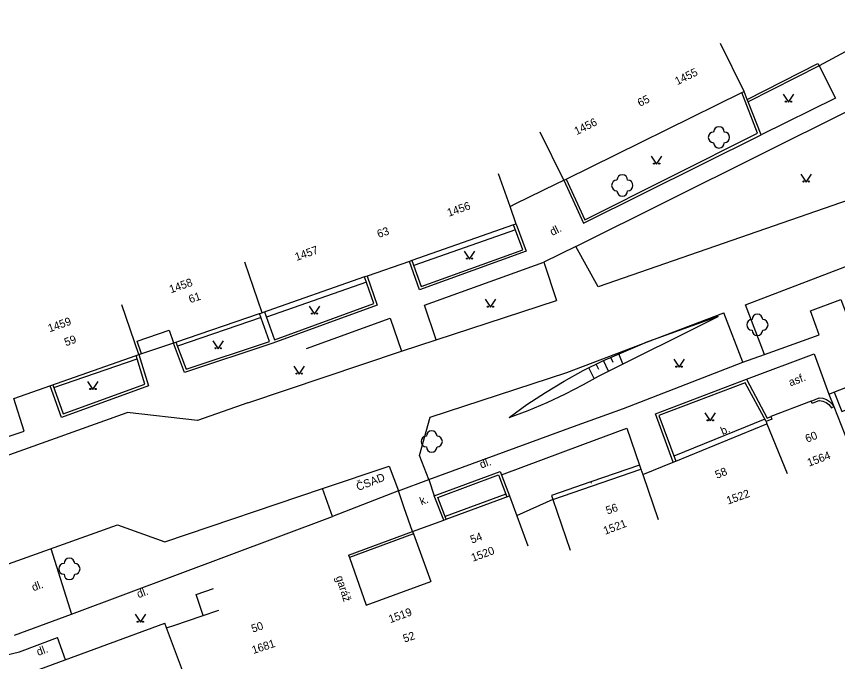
# Model space of a CAD drawing. Extents: x -584400 to -581602, y -1210894 to -1208793.
# Drawn here: x -582838.9 to -582761.9, y -1209464.9 to -1209404.5 of the extents above; entities that cross this region are included whole.
import ezdxf

# ---------------------------------------------------------------- set-up
doc = ezdxf.new("R2010")
doc.units = 0
for name, color, linetype in [('BUDOVY_MĚŘ', 7, 'Continuous'), ('POMOC_POPIS', 7, 'Continuous'), ('ROZHRANÍ_PLOCH', 7, 'Continuous'), ('VÝŠKOPIS', 7, 'Continuous'), ('ZELEŇ', 7, 'Continuous'), ('ZN_DOPLŇKOVÉ', 7, 'Continuous'), ('ZN_KULTUR', 7, 'Continuous'), ('Č_POPIS_EVID', 7, 'Continuous')]:
    doc.layers.add(name, color=color, linetype=linetype)

msp = doc.modelspace()

# ---------------------------------------------------------------- linework, layer by layer
at = {"layer": 'BUDOVY_MĚŘ'}
for points in [[(-582787.61, -1209419.85), (-582787.38, -1209419.74), (-582770.93, -1209411.64), (-582770.7, -1209411.53), (-582772.91, -1209407.05)], [(-582787.61, -1209419.85), (-582789.82, -1209415.36)], [(-582792.07, -1209423.96), (-582792.65, -1209422.3), (-582793.72, -1209419.24)], [(-582792.07, -1209423.96), (-582792.31, -1209424.04), (-582801.85, -1209427.37), (-582802.08, -1209427.45), (-582806.05, -1209428.83), (-582806.28, -1209428.91), (-582815.88, -1209432.26)], [(-582815.88, -1209432.26), (-582817.52, -1209427.53)], [(-582827.44, -1209436.19), (-582829.05, -1209431.51)], [(-582827.44, -1209436.19), (-582823.96, -1209435.01), (-582816.12, -1209432.34), (-582815.88, -1209432.26)], [(-582762.76, -1209439.88), (-582758.65, -1209438.28), (-582758.42, -1209438.19), (-582747.8, -1209434.04), (-582747.28, -1209435.38)], [(-582839.16, -1209440.3), (-582827.68, -1209436.27), (-582827.44, -1209436.19)], [(-582762.76, -1209439.88), (-582762.3, -1209441.06), (-582760.94, -1209444.54)], [(-582780.21, -1209447.43), (-582777.35, -1209446.26), (-582777.12, -1209446.17), (-582768.58, -1209442.68), (-582766.69, -1209447.31)], [(-582810.23, -1209448.73), (-582803.99, -1209446.63), (-582803.11, -1209448.94), (-582809.3, -1209451.36), (-582810.23, -1209448.73)], [(-582788.64, -1209449.76), (-582780.39, -1209446.91), (-582780.21, -1209447.43)], [(-582780.21, -1209447.43), (-582778.76, -1209451.64)], [(-582801.8, -1209452.75), (-582798.87, -1209451.68), (-582798.63, -1209451.59), (-582792.71, -1209449.42), (-582790.99, -1209454.11)], [(-582788.64, -1209449.76), (-582787, -1209454.49)], [(-582801.8, -1209452.75), (-582801.71, -1209452.98), (-582800.08, -1209457.44)], [(-582807.7, -1209455.19), (-582806.14, -1209459.66), (-582800.08, -1209457.44)], [(-582838.24, -1209466.22), (-582824.99, -1209461.35)], [(-582823.26, -1209466.04), (-582824.84, -1209461.77), (-582824.99, -1209461.35)]]:
    msp.add_lwpolyline(points, dxfattribs=at)
at = {"layer": 'ROZHRANÍ_PLOCH'}
for points in [[(-582786.49, -1209426.05), (-582760.7, -1209413.22), (-582742.95, -1209404.51), (-582739.95, -1209410.33), (-582739.61, -1209411.19), (-582739.34, -1209413.65)], [(-582768.81, -1209436.18), (-582770.58, -1209431.51), (-582749.17, -1209423.33), (-582712.04, -1209410.03), (-582702.14, -1209406.71)], [(-582763.68, -1209409.15), (-582762.14, -1209412.16), (-582769.12, -1209415.59)], [(-582738.33, -1209413.28), (-582756.18, -1209420.06), (-582784.39, -1209429.84), (-582786.49, -1209426.05)], [(-582768.81, -1209436.18), (-582763.69, -1209434.35), (-582764.5, -1209432.1), (-582761.63, -1209431.01), (-582760.81, -1209433.25), (-582746.71, -1209427.96), (-582728.64, -1209421.18)], [(-582792.14, -1209424.51), (-582801.68, -1209427.84)], [(-582786.49, -1209426.05), (-582789.47, -1209427.52)], [(-582799.58, -1209434.81), (-582800.68, -1209431.57), (-582789.47, -1209427.52)], [(-582789.47, -1209427.52), (-582788.3, -1209431.12)], [(-582806.11, -1209429.41), (-582815.47, -1209432.68)], [(-582802.82, -1209435.87), (-582788.3, -1209431.12)], [(-582815.99, -1209432.72), (-582823.82, -1209435.39)], [(-582811.74, -1209435.63), (-582803.88, -1209432.76), (-582802.82, -1209435.87)], [(-582800.27, -1209447.88), (-582801.14, -1209445.63), (-582800.14, -1209442.05), (-582787.34, -1209437.86), (-582772.6, -1209432.27)], [(-582770.84, -1209436.91), (-582772.6, -1209432.27)], [(-582827.19, -1209436.11), (-582827.59, -1209434.93), (-582824.6, -1209433.91), (-582824.2, -1209435.09)], [(-582817.24, -1209440.69), (-582802.82, -1209435.87)], [(-582835.42, -1209439.28), (-582827.59, -1209436.58)], [(-582770.84, -1209436.91), (-582768.81, -1209436.18)], [(-582770.49, -1209438.5), (-582764.13, -1209436.11), (-582762.76, -1209439.88)], [(-582800.27, -1209447.88), (-582786.69, -1209442.93), (-582782.01, -1209441.22), (-582770.84, -1209436.91)], [(-582762.27, -1209439.69), (-582761.56, -1209441.51), (-582757.66, -1209439.99)], [(-582842.12, -1209444.67), (-582838.2, -1209443.37), (-582839.16, -1209440.3)], [(-582817.24, -1209440.69), (-582821.93, -1209442.37), (-582828.53, -1209441.61)], [(-582846.65, -1209448.87), (-582845.42, -1209447.63), (-582828.53, -1209441.61)], [(-582768.77, -1209442.22), (-582777.29, -1209445.7)], [(-582793.46, -1209447.46), (-582785.82, -1209444.61), (-582781.71, -1209443.08), (-582780.52, -1209446.53)], [(-582780.52, -1209446.53), (-582785.07, -1209448.1)], [(-582780.52, -1209446.53), (-582780.39, -1209446.91)], [(-582803.11, -1209448.94), (-582800.27, -1209447.88)], [(-582800.27, -1209447.88), (-582799.75, -1209449.42)], [(-582785.07, -1209448.1), (-582788.77, -1209449.38), (-582788.64, -1209449.76)], [(-582785.07, -1209448.1), (-582785.05, -1209448.24)], [(-582852.34, -1209460.31), (-582829.45, -1209452.13), (-582824.99, -1209453.72), (-582810.23, -1209448.73)], [(-582801.8, -1209452.75), (-582802.56, -1209450.55), (-582803.11, -1209448.94)], [(-582793.05, -1209449.27), (-582798.72, -1209451.35)], [(-582835.68, -1209454.35), (-582833.74, -1209460.49), (-582809.3, -1209451.36)], [(-582839.08, -1209462.47), (-582833.74, -1209460.49)], [(-582851.03, -1209466.96), (-582838.64, -1209464.02), (-582835.07, -1209462.69)], [(-582834.31, -1209464.78), (-582835.07, -1209462.69)]]:
    msp.add_lwpolyline(points, dxfattribs=at)
at = {"layer": 'VÝŠKOPIS'}
for points in [[(-582784.37, -1209438.2), (-582773.13, -1209432.63), (-582780.01, -1209435.08)], [(-582792.74, -1209442.07), (-582791.06, -1209440.87), (-582789.34, -1209439.74), (-582787.58, -1209438.68), (-582785.78, -1209437.69), (-582783.94, -1209436.77), (-582780.01, -1209435.08)], [(-582783.42, -1209437.73), (-582783.89, -1209436.75)], [(-582782.97, -1209436.92), (-582783.19, -1209436.45)], [(-582782.08, -1209437.06), (-582782.44, -1209436.13)], [(-582784.75, -1209438.42), (-582785.26, -1209437.43)], [(-582784.34, -1209437.58), (-582784.58, -1209437.09)], [(-582792.74, -1209442.07), (-582790.94, -1209441.41), (-582789.18, -1209440.67), (-582787.44, -1209439.86), (-582785.75, -1209438.98), (-582784.37, -1209438.2)]]:
    msp.add_lwpolyline(points, dxfattribs=at)
at = {"layer": 'ZELEŇ'}
for centre in [(-582773.07, -1209415.84), (-582782.13, -1209420.34), (-582769.47, -1209433.4), (-582799.99, -1209444.33), (-582833.95, -1209456.26)]:
    msp.add_circle(centre, 0.0005, dxfattribs=at)
for centre, start, end in [((-582773.07, -1209415.34), 0, 179.99999), ((-582773.57, -1209415.84), 89.99999, 269.99999), ((-582772.57, -1209415.84), 270, 89.99999), ((-582773.07, -1209416.34), 179.99999, 359.99999), ((-582782.63, -1209420.34), 89.99999, 269.99999), ((-582782.13, -1209419.84), 0, 179.99999), ((-582781.63, -1209420.34), 270, 89.99999), ((-582782.13, -1209420.84), 179.99999, 359.99999), ((-582769.97, -1209433.4), 89.99999, 269.99999), ((-582769.47, -1209432.9), 0, 179.99999), ((-582768.97, -1209433.4), 270, 89.99999), ((-582769.47, -1209433.9), 179.99999, 359.99999), ((-582799.99, -1209443.83), 0, 179.99999), ((-582800.49, -1209444.33), 89.99999, 269.99999), ((-582799.49, -1209444.33), 270, 89.99999), ((-582799.99, -1209444.83), 179.99999, 359.99999), ((-582834.45, -1209456.26), 89.99999, 269.99999), ((-582833.95, -1209455.76), 0, 179.99999), ((-582833.45, -1209456.26), 270, 89.99999), ((-582833.95, -1209456.76), 179.99999, 359.99999)]:
    msp.add_arc(centre, 0.5, start, end, dxfattribs=at)
at = {"layer": 'ZN_DOPLŇKOVÉ'}
for points in [[(-582760.43, -1209407.4), (-582763.68, -1209409.15)], [(-582770.41, -1209412.28), (-582763.79, -1209408.92)], [(-582763.79, -1209408.92), (-582763.68, -1209409.15), (-582770.32, -1209412.51)], [(-582787.38, -1209419.74), (-582785.65, -1209423.55), (-582769.44, -1209415.46), (-582770.93, -1209411.64)], [(-582770.41, -1209412.28), (-582770.7, -1209411.53)], [(-582787.61, -1209419.85), (-582785.77, -1209423.89), (-582769.12, -1209415.59), (-582770.32, -1209412.51)], [(-582770.32, -1209412.51), (-582770.41, -1209412.28)], [(-582792.11, -1209422.03), (-582788.34, -1209420.2)], [(-582788.34, -1209420.2), (-582787.61, -1209419.85)], [(-582792.65, -1209422.3), (-582792.11, -1209422.03)], [(-582792.07, -1209423.96), (-582791.14, -1209426.51), (-582801.15, -1209430.13), (-582802.08, -1209427.45)], [(-582801.85, -1209427.37), (-582800.99, -1209429.81), (-582791.46, -1209426.36), (-582792.31, -1209424.04)], [(-582806.05, -1209428.83), (-582805.09, -1209431.56), (-582814.89, -1209435.12), (-582823.16, -1209437.87), (-582824.19, -1209435.1)], [(-582815.65, -1209432.18), (-582814.74, -1209434.8), (-582805.41, -1209431.41), (-582806.28, -1209428.91)], [(-582823.96, -1209435.01), (-582823.01, -1209437.55), (-582815.21, -1209434.96), (-582816.12, -1209432.34)], [(-582827.44, -1209436.19), (-582826.55, -1209439.12), (-582834.69, -1209442.08), (-582835.75, -1209439.12)], [(-582835.51, -1209439.03), (-582834.54, -1209441.75), (-582826.87, -1209438.96), (-582827.68, -1209436.27)], [(-582777.35, -1209446.26), (-582779.03, -1209441.75), (-582770.49, -1209438.5), (-582768.54, -1209442.13), (-582768.21, -1209442), (-582768.12, -1209442.23)], [(-582768.12, -1209442.23), (-582768.65, -1209442.44), (-582770.61, -1209438.82), (-582778.7, -1209441.89), (-582777.12, -1209446.17)], [(-582764.43, -1209440.54), (-582768.21, -1209442)], [(-582763.64, -1209440.5), (-582764.34, -1209440.77), (-582764.43, -1209440.54), (-582763.69, -1209440.25), (-582763.34, -1209440.28), (-582763, -1209440.4), (-582762.7, -1209440.59), (-582762.45, -1209440.84), (-582762.3, -1209441.06)], [(-582763.64, -1209440.5), (-582763.32, -1209440.55), (-582763.02, -1209440.67), (-582762.76, -1209440.86), (-582762.51, -1209441.18), (-582762.3, -1209441.06)], [(-582768.65, -1209442.44), (-582768.58, -1209442.68)], [(-582798.87, -1209451.68), (-582799.75, -1209449.42), (-582793.59, -1209447.13), (-582792.71, -1209449.42)], [(-582798.63, -1209451.59), (-582799.42, -1209449.57), (-582793.74, -1209447.46), (-582792.95, -1209449.51)], [(-582788.64, -1209449.76), (-582792.03, -1209451.3)], [(-582807.79, -1209454.96), (-582801.8, -1209452.75)], [(-582801.71, -1209452.98), (-582807.7, -1209455.19)], [(-582807.79, -1209454.96), (-582807.7, -1209455.19)], [(-582821.41, -1209460.63), (-582822.07, -1209458.65), (-582820.44, -1209458.1)], [(-582821.6, -1209460.69), (-582819.94, -1209460.14)], [(-582824.07, -1209461.52), (-582821.6, -1209460.69)], [(-582824.84, -1209461.77), (-582824.07, -1209461.52)]]:
    msp.add_lwpolyline(points, dxfattribs=at)
at = {"layer": 'ZN_KULTUR'}
for points in [[(-582767.06, -1209411.79), (-582766.56, -1209412.54), (-582766.06, -1209411.79)], [(-582779.41, -1209417.59), (-582778.91, -1209418.34), (-582778.41, -1209417.59)], [(-582765.39, -1209419.27), (-582764.89, -1209420.02), (-582764.39, -1209419.27)], [(-582796.94, -1209426.49), (-582796.44, -1209427.24), (-582795.94, -1209426.49)], [(-582794.99, -1209431), (-582794.49, -1209431.75), (-582793.99, -1209431)], [(-582811.47, -1209431.64), (-582810.97, -1209432.39), (-582810.47, -1209431.64)], [(-582820.51, -1209434.89), (-582820.01, -1209435.64), (-582819.51, -1209434.89)], [(-582777.31, -1209436.62), (-582776.81, -1209437.37), (-582776.31, -1209436.62)], [(-582812.91, -1209437.26), (-582812.41, -1209438.01), (-582811.91, -1209437.26)], [(-582832.24, -1209438.71), (-582831.74, -1209439.46), (-582831.24, -1209438.71)], [(-582774.38, -1209441.64), (-582773.88, -1209442.39), (-582773.38, -1209441.64)], [(-582827.8, -1209460.51), (-582827.3, -1209461.26), (-582826.8, -1209460.51)]]:
    msp.add_lwpolyline(points, dxfattribs=at)
for centre in [(-582766.81, -1209412.49), (-582766.31, -1209412.49), (-582779.16, -1209418.29), (-582778.66, -1209418.29), (-582765.14, -1209419.97), (-582764.64, -1209419.97), (-582796.69, -1209427.19), (-582796.19, -1209427.19), (-582794.74, -1209431.7), (-582794.24, -1209431.7), (-582811.22, -1209432.34), (-582810.72, -1209432.34), (-582820.26, -1209435.59), (-582819.76, -1209435.59), (-582777.06, -1209437.32), (-582776.56, -1209437.32), (-582812.66, -1209437.96), (-582812.16, -1209437.96), (-582831.99, -1209439.41), (-582831.49, -1209439.41), (-582774.13, -1209442.34), (-582773.63, -1209442.34), (-582827.55, -1209461.21), (-582827.05, -1209461.21)]:
    msp.add_circle(centre, 0.05, dxfattribs=at)

# ---------------------------------------------------------------- texts
at = {"layer": 'POMOC_POPIS'}
for s, rotation, p in [('dl.', 26.44853, (-582788.69, -1209425.08)), ('asf.', 20.64802, (-582766.37, -1209439.17)), ('b.', 22.23426, (-582772.73, -1209443.73)), ('dl.', 20.03295, (-582795.34, -1209446.87)), ('ČSAD', 21.40759, (-582806.89, -1209448.97)), ('k.', 20.13059, (-582800.96, -1209450.3)), ('dl.', 20.47075, (-582837.32, -1209458.37)), ('garáž', 288.18127, (-582809, -1209457.03)), ('dl.', 20.47075, (-582827.47, -1209459.01)), ('dl.', 20.47075, (-582836.87, -1209464.42))]:
    msp.add_text(s, height=0.75, rotation=rotation, dxfattribs=at).set_placement(p)
at = {"layer": 'Č_POPIS_EVID'}
for s, rotation, p in [('1455', 26.21568, (-582776.98, -1209410.96)), ('65', 26.18698, (-582780.48, -1209412.99)), ('1456', 26.21568, (-582786.41, -1209415.64)), ('1456', 19.32191, (-582798.39, -1209423.28)), ('63', 19.21597, (-582804.96, -1209425.27)), ('1457', 19.32191, (-582812.66, -1209427.42)), ('1458', 19.32191, (-582824.44, -1209430.45)), ('61', 18.82098, (-582822.62, -1209431.38)), ('1459', 19.32191, (-582835.81, -1209434.1)), ('59', 19.28501, (-582834.28, -1209435.41)), ('60', 22.23426, (-582764.8, -1209444.45)), ('1564', 20.4429, (-582764.63, -1209446.69)), ('58', 22.23426, (-582773.25, -1209447.83)), ('1522', 19.56084, (-582772.21, -1209450.24)), ('56', 19.05772, (-582783.52, -1209451.17)), ('1521', 20.4429, (-582783.74, -1209453.07)), ('54', 20.12778, (-582796.22, -1209453.9)), ('1520', 20.11964, (-582796.13, -1209455.6)), ('1519', 20.11964, (-582803.87, -1209461.35)), ('50', 18.4446, (-582816.76, -1209462.24)), ('52', 18.4446, (-582802.54, -1209463.17)), ('1681', 18.18396, (-582816.71, -1209464.24))]:
    msp.add_text(s, height=0.75, rotation=rotation, dxfattribs=at).set_placement(p)

doc.saveas('drawing.dxf')
